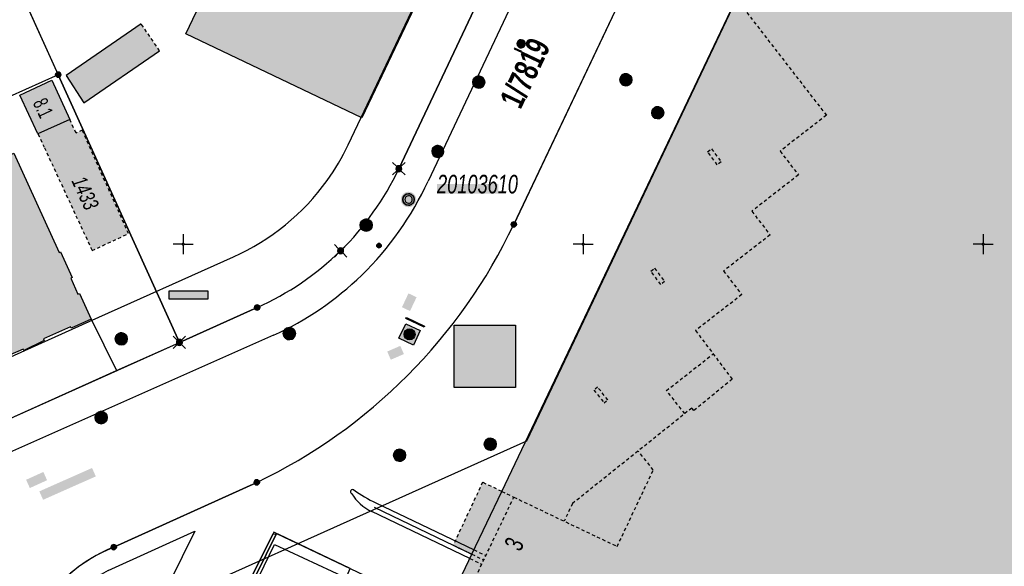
# Model space of a CAD drawing. Header units: metres. Extents: x 2695560 to 2696939, y 1260491 to 1262050.
# Tile 940 of 1005: x 2696541 to 2696602, y 1261730 to 1261764. Entities that reach past the tile are written whole.
import ezdxf

# ---------------------------------------------------------------- set-up
doc = ezdxf.new("R2010")
doc.units = ezdxf.units.M
doc.linetypes.add('AUSGEZOGEN', pattern=[0])
doc.linetypes.add('VERDECKT2_S2', pattern=[0.36, 0.2, -0.16])
for name, color, linetype in [('XR$1$AV_Flächen (EO)', 7, 'AUSGEZOGEN'), ('XR$1$AV_Gebäudeflächen (BB)', 7, 'AUSGEZOGEN'), ('XR$1$AV_Gebäudeflächen (EO)', 7, 'AUSGEZOGEN'), ('XR$1$AV_Grenzpunkte', 7, 'AUSGEZOGEN'), ('XR$1$AV_Grundstück-Nr.', 7, 'AUSGEZOGEN'), ('XR$1$AV_Haus-Nr.', 7, 'AUSGEZOGEN'), ('XR$1$AV_Koordinatennetzpunkte', 7, 'AUSGEZOGEN'), ('XR$1$AV_Lagefixpunkt-Nr.', 7, 'AUSGEZOGEN'), ('XR$1$AV_Lagefixpunkte', 7, 'AUSGEZOGEN'), ('XR$1$AV_Linien (BB)', 7, 'AUSGEZOGEN'), ('XR$1$AV_Linien (EO)', 7, 'AUSGEZOGEN'), ('XR$1$AV_Versicherung-Nr.', 7, 'AUSGEZOGEN'), ('XR$1$AW_LK_Schachtdeckel', 24, 'AUSGEZOGEN'), ('XR$1$AW_LK_Zwischenpunkt', 24, 'AUSGEZOGEN'), ('XR$1$EW_LK_Knoten', 1, 'AUSGEZOGEN'), ('XR$1$GA_LK_Rohrleitungsteil', 32, 'AUSGEZOGEN'), ('XR$1$GA_LK_Siphon', 32, 'AUSGEZOGEN'), ('XR$1$Liegenschaftsgrenzen', 7, 'AUSGEZOGEN'), ('XR$1$PFAV', 255, 'AUSGEZOGEN'), ('XR$1$PFAW', 255, 'AUSGEZOGEN'), ('XR$1$PFEW', 255, 'AUSGEZOGEN'), ('XR$1$PFGA', 255, 'AUSGEZOGEN'), ('XR$1$RAEW', 8, 'AUSGEZOGEN'), ('XR$1$RP_Abstandslinie', 7, 'AUSGEZOGEN'), ('XR$1$WA_LK_Hydrant', 171, 'AUSGEZOGEN')]:
    doc.layers.add(name, color=color, linetype=linetype)
doc.styles.add('ARIAL', font='arial.ttf')

# ---------------------------------------------------------------- blocks, each defined once
blk = doc.blocks.new('COMPLEXOBJECT_18')
at = {"layer": 'XR$1$AV_Linien (BB)', "color": 7, "linetype": 'AUSGEZOGEN', "transparency": 33554687}
blk.add_line((6534.42, 11736.98), (6545.832, 11742.098), dxfattribs=at)
blk.add_arc((6532.979, 11740.169), 3.5, 209.21551, 294.32032, dxfattribs=at)
blk = doc.blocks.new('COMPLEXOBJECT_395')
at = {"layer": 'XR$1$AV_Linien (BB)', "color": 7, "linetype": 'AUSGEZOGEN', "transparency": 33554687}
for p, q in [((6563.48, 11754.71), (6570.256, 11769.002)), ((6549.76, 11743.86), (6554.62, 11746.04))]:
    blk.add_line(p, q, dxfattribs=at)
for centre, radius, start, end in [((6547.206, 11762.401), 18, 314.57927, 334.70539), ((6547.296, 11762.459), 17.978, 294.04119, 314.24598)]:
    blk.add_arc(centre, radius, start, end, dxfattribs=at)
blk = doc.blocks.new('COMPLEXOBJECT_413')
at = {"layer": 'XR$1$AV_Linien (BB)', "color": 7, "linetype": 'AUSGEZOGEN', "transparency": 33554687}
blk.add_lwpolyline([(6545.316, 11729.617), (6550.733, 11732.08), (6548.362, 11727.273), (6548.424, 11727.096), (6547.911, 11726.904), (6546.265, 11723.465), (6547.195, 11723.047), (6548.648, 11722.393), (6550.453, 11721.581), (6555.605, 11731.894), (6555.834, 11731.904), (6555.842, 11731.921), (6560.444, 11729.751), (6566.293, 11726.949)], dxfattribs=at)
for centre, radius, start, end in [((6550.536, 11720.335), 10.65, 119.35344, 126.61234), ((6550.514, 11720.364), 10.613, 126.61195, 135.49089)]:
    blk.add_arc(centre, radius, start, end, dxfattribs=at)
blk = doc.blocks.new('COMPLEXOBJECT_419')
at = {"layer": 'XR$1$AV_Linien (BB)', "color": 7, "linetype": 'AUSGEZOGEN', "transparency": 33554687}
blk.add_line((6555.65, 11744.308), (6534.93, 11735.131), dxfattribs=at)
blk.add_lwpolyline([(6590.651, 11807.459), (6584.424, 11794.284), (6570.903, 11765.762), (6565.305, 11753.927)], dxfattribs=at)
for centre, radius, start, end in [((6585.386, 11810.074), 5.83, 10.05125, 18.38221), ((6585.172, 11810.023), 6.049, 334.92487, 10.1732), ((6547.623, 11762.024), 19.448, 314.10467, 335.39653), ((6547.617, 11762.024), 19.452, 294.39245, 314.11801), ((6532.629, 11740.433), 5.78, 261.74528, 293.46318)]:
    blk.add_arc(centre, radius, start, end, dxfattribs=at)
blk = doc.blocks.new('COMPLEXOBJECT_425')
at = {"layer": 'XR$1$AV_Linien (BB)', "color": 7, "linetype": 'AUSGEZOGEN', "transparency": 33554687}
for p, q in [((6580.703, 11772.389), (6570.665, 11751.225)), ((6554.603, 11735.12), (6545.661, 11731.076))]:
    blk.add_line(p, q, dxfattribs=at)
for centre, radius, start, end in [((6539.945, 11765.801), 34.002, 295.53613, 334.61706), ((6549.411, 11721.823), 9.984, 112.05938, 134.40917)]:
    blk.add_arc(centre, radius, start, end, dxfattribs=at)
blk = doc.blocks.new('COMPLEXOBJECT_1033')
at = {"layer": 'XR$1$AV_Linien (EO)', "color": 7, "linetype": 'AUSGEZOGEN', "transparency": 33554687}
for p, q in [((6567.924, 11730.36), (6561.789, 11733.293)), ((6562.048, 11733.835), (6568.183, 11730.902))]:
    blk.add_line(p, q, dxfattribs=at)
for centre, radius, start, end in [((6560.594, 11734.537), 0.132, 145.12463, 233.59575), ((6560.592, 11734.535), 0.132, 55.12463, 143.59575), ((6566.154, 11742.431), 9.526, 234.83592, 244.46552), ((6563.1, 11736.041), 3.044, 211.91884, 244.49083)]:
    blk.add_arc(centre, radius, start, end, dxfattribs=at)
blk = doc.blocks.new('COMPLEXOBJECT_1222')
at = {"layer": 'XR$1$Liegenschaftsgrenzen', "color": 7, "linetype": 'AUSGEZOGEN', "transparency": 33554687}
for p, q in [((6570.665, 11751.225), (6595.929, 11804.491)), ((6545.661, 11731.076), (6554.603, 11735.12))]:
    blk.add_line(p, q, dxfattribs=at)
for centre, radius, start, end in [((6539.945, 11765.801), 34.002, 295.53613, 334.61706), ((6549.419, 11721.808), 10.001, 112.07331, 203.34166)]:
    blk.add_arc(centre, radius, start, end, dxfattribs=at)
blk = doc.blocks.new('COMPLEXOBJECT_1234')
at = {"layer": 'XR$1$Liegenschaftsgrenzen', "color": 7, "linetype": 'AUSGEZOGEN', "transparency": 33554687}
blk.add_line((6534.42, 11736.98), (6549.76, 11743.86), dxfattribs=at)
blk.add_arc((6532.979, 11740.169), 3.5, 209.21551, 294.32032, dxfattribs=at)
blk = doc.blocks.new('COMPLEXOBJECT_1250')
at = {"layer": 'XR$1$Liegenschaftsgrenzen', "color": 7, "linetype": 'AUSGEZOGEN', "transparency": 33554687}
for p, q in [((6572.82, 11774.41), (6563.48, 11754.71)), ((6554.62, 11746.04), (6549.76, 11743.86))]:
    blk.add_line(p, q, dxfattribs=at)
for centre, radius, start, end in [((6547.206, 11762.401), 18, 314.57927, 334.70539), ((6547.296, 11762.459), 17.978, 294.04119, 314.24598)]:
    blk.add_arc(centre, radius, start, end, dxfattribs=at)
blk = doc.blocks.new('BWAV1')
at = {"layer": 'XR$1$PFAV', "transparency": 33554687}
blk.add_hatch(color=7, dxfattribs=at).paths.add_polyline_path([(0.67, 0), (0.656, 0.135), (0.616, 0.264), (0.55, 0.383), (0.462, 0.486), (0.354, 0.569), (0.233, 0.628), (0.101, 0.662), (-0.034, 0.669), (-0.168, 0.649), (-0.295, 0.602), (-0.41, 0.53), (-0.508, 0.436), (-0.586, 0.325), (-0.639, 0.201), (-0.667, 0.068), (-0.667, -0.068), (-0.639, -0.201), (-0.586, -0.325), (-0.508, -0.436), (-0.41, -0.53), (-0.295, -0.602), (-0.168, -0.649), (-0.034, -0.669), (0.101, -0.662), (0.233, -0.628), (0.354, -0.569), (0.462, -0.486), (0.55, -0.383), (0.616, -0.264), (0.656, -0.135)])
at = {"color": 7, "transparency": 33554687}
for radius, start, end in [(0.5, 91.19481, 268.80519), (0.326, 91.19481, 268.80519), (0.5, 268.80519, 91.19481), (0.326, 268.80519, 91.19481)]:
    blk.add_arc((0, 0), radius, start, end, dxfattribs=at)
at = {"layer": 'XR$1$PFAV', "transparency": 33554687}
blk.add_circle((0, 0), 0.5, dxfattribs=at)
blk = doc.blocks.new('BAV15')
at = {"layer": 'XR$1$PFAV', "transparency": 33554687}
blk.add_hatch(color=7, dxfattribs=at).paths.add_polyline_path([(0.5, 0), (0.49, 0.1), (0.46, 0.2), (0.41, 0.29), (0.34, 0.36), (0.26, 0.42), (0.17, 0.47), (0.08, 0.49), (-0.03, 0.5), (-0.13, 0.48), (-0.22, 0.45), (-0.31, 0.4), (-0.38, 0.33), (-0.44, 0.24), (-0.48, 0.15), (-0.5, 0.05), (-0.5, -0.05), (-0.48, -0.15), (-0.44, -0.24), (-0.38, -0.33), (-0.31, -0.4), (-0.22, -0.45), (-0.13, -0.48), (-0.03, -0.5), (0.08, -0.49), (0.17, -0.47), (0.26, -0.42), (0.34, -0.36), (0.41, -0.29), (0.46, -0.2), (0.49, -0.1)])
at = {"color": 7, "transparency": 33554687}
for start, end in [(90, 270), (270, 90)]:
    blk.add_arc((0, 0), 0.5, start, end, dxfattribs=at)
at = {"layer": 'XR$1$PFAV', "transparency": 33554687}
blk.add_circle((0, 0), 0.5, dxfattribs=at)
blk = doc.blocks.new('BWAV19')
at = {"layer": 'XR$1$PFAV', "transparency": 33554687}
blk.add_hatch(color=7, dxfattribs=at).paths.add_polyline_path([(0, 0.24), (-0.024, 0.239), (-0.048, 0.235), (-0.072, 0.229), (-0.095, 0.221), (-0.116, 0.21), (-0.137, 0.197), (-0.156, 0.182), (-0.174, 0.165), (-0.19, 0.147), (-0.204, 0.127), (-0.215, 0.106), (-0.225, 0.083), (-0.232, 0.06), (-0.237, 0.036), (-0.24, 0.012), (-0.24, -0.012), (-0.237, -0.036), (-0.232, -0.06), (-0.225, -0.083), (-0.215, -0.106), (-0.204, -0.127), (-0.19, -0.147), (-0.174, -0.165), (-0.156, -0.182), (-0.137, -0.197), (-0.116, -0.21), (-0.095, -0.221), (-0.072, -0.229), (-0.048, -0.235), (-0.024, -0.239), (0, -0.24), (0.024, -0.239), (0.048, -0.235), (0.072, -0.229), (0.095, -0.221), (0.116, -0.21), (0.137, -0.197), (0.156, -0.182), (0.174, -0.165), (0.19, -0.147), (0.204, -0.127), (0.215, -0.106), (0.225, -0.083), (0.232, -0.06), (0.237, -0.036), (0.24, -0.012), (0.24, 0.012), (0.237, 0.036), (0.232, 0.06), (0.225, 0.083), (0.215, 0.106), (0.204, 0.127), (0.19, 0.147), (0.174, 0.165), (0.156, 0.182), (0.137, 0.197), (0.116, 0.21), (0.095, 0.221), (0.072, 0.229), (0.048, 0.235), (0.024, 0.239)])
at = {"color": 7, "transparency": 33554687}
for p, q in [((-0.5, 0.5), (-0.17, 0.17)), ((0.17, 0.17), (0.5, 0.5)), ((-0.5, -0.5), (-0.17, -0.17)), ((0.17, -0.17), (0.5, -0.5))]:
    blk.add_line(p, q, dxfattribs=at)
for start, end in [(90, 270), (270, 90)]:
    blk.add_arc((0, 0), 0.24, start, end, dxfattribs=at)
blk = doc.blocks.new('BAV2041')
at = {"color": 7, "transparency": 33554687}
for p, q in [((0, 0.5), (0, 0.05)), ((-0.05, 0), (-0.5, 0)), ((0.05, 0), (0.5, 0)), ((0, -0.05), (0, -0.5))]:
    blk.add_line(p, q, dxfattribs=at)
blk.add_circle((0, 0), 0.05, dxfattribs=at)
for start, end in [(90, 270), (270, 90)]:
    blk.add_arc((0, 0), 0.05, start, end, dxfattribs=at)
blk = doc.blocks.new('COMPLEXOBJECT_1449')
at = {"layer": 'XR$1$RP_Abstandslinie', "color": 7, "linetype": 'AUSGEZOGEN', "transparency": 33554687}
blk.add_line((6544.119, 11745.16), (6553.14, 11749.21), dxfattribs=at)
blk.add_arc((6547.237, 11762.456), 14.502, 294.01921, 324.23322, dxfattribs=at)
blk = doc.blocks.new('COMPLEXOBJECT_1453')
at = {"layer": 'XR$1$RP_Abstandslinie', "color": 7, "linetype": 'AUSGEZOGEN', "transparency": 33554687}
blk.add_lwpolyline([(6560.32, 11756.2), (6573.2, 11783.3), (6585.11, 11808.347)], dxfattribs=at)
blk.add_arc((6547.109, 11762.531), 14.65, 324.2877, 334.39399, dxfattribs=at)
blk = doc.blocks.new('BAW2092')
at = {"true_color": 0x000000, "transparency": 33554687}
blk.add_hatch(color=18, dxfattribs=at).paths.add_polyline_path([(-0.03, 0.5), (-0.03, -0.5), (0.03, -0.5), (0.03, 0.5)])
at = {"transparency": 33554687}
blk.add_lwpolyline([(-0.03, 0.5), (0.03, 0.5), (0.03, -0.5), (-0.03, -0.5), (-0.03, 0.5)], close=True, dxfattribs=at)
blk = doc.blocks.new('BAW2087')
at = {"lineweight": 25, "true_color": 0x000000, "transparency": 33554687}
h = blk.add_hatch(color=18, dxfattribs=at)
h.paths.add_polyline_path([(-0.5, 0.5), (-0.5, -0.5), (0.5, -0.5), (0.5, 0.5)])
h.paths.add_polyline_path([(0.337, -0.069), (0.316, -0.136), (0.282, -0.196), (0.237, -0.249), (0.182, -0.292), (0.119, -0.322), (0.052, -0.34), (-0.017, -0.343), (-0.086, -0.333), (-0.151, -0.309), (-0.21, -0.272), (-0.261, -0.224), (-0.301, -0.167), (-0.328, -0.103), (-0.342, -0.035), (-0.342, 0.035), (-0.328, 0.103), (-0.301, 0.167), (-0.261, 0.224), (-0.21, 0.272), (-0.151, 0.309), (-0.086, 0.333), (-0.017, 0.343), (0.052, 0.34), (0.119, 0.322), (0.182, 0.292), (0.237, 0.249), (0.282, 0.196), (0.316, 0.136), (0.337, 0.069), (0.344, 0)], flags=16)
at = {"layer": 'XR$1$PFAW', "lineweight": 25, "transparency": 33554687}
blk.add_hatch(color=7, dxfattribs=at).paths.add_polyline_path([(0.344, 0), (0.337, 0.069), (0.316, 0.136), (0.282, 0.196), (0.237, 0.249), (0.182, 0.292), (0.119, 0.322), (0.052, 0.34), (-0.017, 0.343), (-0.086, 0.333), (-0.151, 0.309), (-0.21, 0.272), (-0.261, 0.224), (-0.301, 0.167), (-0.328, 0.103), (-0.342, 0.035), (-0.342, -0.035), (-0.328, -0.103), (-0.301, -0.167), (-0.261, -0.224), (-0.21, -0.272), (-0.151, -0.309), (-0.086, -0.333), (-0.017, -0.343), (0.052, -0.34), (0.119, -0.322), (0.182, -0.292), (0.237, -0.249), (0.282, -0.196), (0.316, -0.136), (0.337, -0.069)])
at = {"lineweight": 25, "transparency": 33554687}
for p, q in [((-0.5, 0.5, 0.993), (0.5, 0.5, 0.993)), ((-0.5, -0.5, 0.993), (-0.5, 0.5, 0.993)), ((0.5, 0.5, 0.993), (0.5, -0.5, 0.993)), ((0.5, -0.5, 0.993), (-0.5, -0.5, 0.993))]:
    blk.add_line(p, q, dxfattribs=at)
blk.add_circle((0, 0), 0.344, dxfattribs=at)
at = {"layer": 'XR$1$PFAW', "lineweight": 25, "transparency": 33554687}
blk.add_line((-0.5, 0.5), (0.5, 0.5), dxfattribs=at)
at = {"layer": 'XR$1$PFAW', "color": 31, "lineweight": 25, "transparency": 33554687}
for p, q in [((-0.5, -0.5), (-0.5, 0.5)), ((0.5, 0.5), (0.5, -0.5)), ((0.5, -0.5), (-0.5, -0.5))]:
    blk.add_line(p, q, dxfattribs=at)
at = {"layer": 'XR$1$PFAW', "lineweight": 25, "transparency": 33554687}
blk.add_circle((0, 0), 0.344, dxfattribs=at)
blk = doc.blocks.new('BAW2082')
at = {"layer": 'XR$1$PFAW', "transparency": 33554687}
blk.add_hatch(color=7, dxfattribs=at).paths.add_polyline_path([(0.509, -0.003), (0.499, 0.098), (0.469, 0.194), (0.42, 0.283), (0.354, 0.359), (0.274, 0.421), (0.183, 0.466), (0.085, 0.491), (-0.016, 0.496), (-0.116, 0.481), (-0.211, 0.446), (-0.297, 0.392), (-0.37, 0.323), (-0.428, 0.24), (-0.468, 0.147), (-0.488, 0.047), (-0.488, -0.054), (-0.468, -0.153), (-0.428, -0.246), (-0.37, -0.329), (-0.297, -0.398), (-0.211, -0.452), (-0.116, -0.487), (-0.016, -0.502), (0.085, -0.497), (0.183, -0.472), (0.274, -0.427), (0.354, -0.366), (0.42, -0.289), (0.469, -0.2), (0.499, -0.104)])
at = {"transparency": 33554687}
for start, end in [(91.19481, 268.80519), (268.80519, 91.19481)]:
    blk.add_arc((0.01, 0), 0.5, start, end, dxfattribs=at)
at = {"layer": 'XR$1$PFAW', "transparency": 33554687}
blk.add_circle((0.009, -0.003), 0.5, dxfattribs=at)
blk = doc.blocks.new('BAW2088')
at = {"layer": 'XR$1$PFAW', "transparency": 33554687}
blk.add_hatch(color=253, dxfattribs=at).paths.add_polyline_path([(0.51, 0), (0.5, 0.101), (0.47, 0.197), (0.421, 0.286), (0.355, 0.362), (0.275, 0.424), (0.184, 0.469), (0.086, 0.494), (-0.015, 0.499), (-0.115, 0.484), (-0.21, 0.449), (-0.296, 0.395), (-0.369, 0.326), (-0.427, 0.243), (-0.467, 0.15), (-0.487, 0.051), (-0.487, -0.051), (-0.467, -0.15), (-0.427, -0.243), (-0.369, -0.326), (-0.296, -0.395), (-0.21, -0.449), (-0.115, -0.484), (-0.015, -0.499), (0.086, -0.494), (0.184, -0.469), (0.275, -0.424), (0.355, -0.362), (0.421, -0.286), (0.47, -0.197), (0.5, -0.101)])
at = {"transparency": 33554687}
for start, end in [(91.19481, 268.80519), (268.80519, 91.19481)]:
    blk.add_arc((0.01, 0), 0.5, start, end, dxfattribs=at)
at = {"layer": 'XR$1$PFAW', "transparency": 33554687}
blk.add_circle((0.01, 0), 0.5, dxfattribs=at)
blk = doc.blocks.new('BWA957')
at = {"true_color": 0x000000, "transparency": 33554687}
blk.add_hatch(color=18, dxfattribs=at).paths.add_polyline_path([(0.5, 0), (0.49, 0.101), (0.459, 0.197), (0.41, 0.286), (0.344, 0.362), (0.264, 0.424), (0.174, 0.469), (0.076, 0.494), (-0.025, 0.499), (-0.125, 0.484), (-0.22, 0.449), (-0.306, 0.395), (-0.379, 0.326), (-0.437, 0.243), (-0.477, 0.15), (-0.497, 0.051), (-0.497, -0.051), (-0.477, -0.15), (-0.437, -0.243), (-0.379, -0.326), (-0.306, -0.395), (-0.22, -0.449), (-0.125, -0.484), (-0.025, -0.499), (0.076, -0.494), (0.174, -0.469), (0.264, -0.424), (0.344, -0.362), (0.41, -0.286), (0.459, -0.197), (0.49, -0.101)])
at = {"transparency": 33554687}
for start, end in [(90, 180), (180, 270), (0, 90), (270, 0)]:
    blk.add_arc((0, 0), 0.5, start, end, dxfattribs=at)
blk = doc.blocks.new('BGA14')
at = {"transparency": 33554687}
blk.add_hatch(color=36, dxfattribs=at).paths.add_polyline_path([(-0.05, -0.5), (0.05, -0.5), (0.05, 0.5), (-0.05, 0.5)])
at = {"color": 32, "transparency": 33554687}
blk.add_lwpolyline([(-0.05, -0.5), (0.05, -0.5), (0.05, 0.5), (-0.05, 0.5), (-0.05, -0.5)], close=True, dxfattribs=at)
blk = doc.blocks.new('BGA15')
at = {"layer": 'XR$1$PFGA', "transparency": 33554687}
blk.add_hatch(color=7, dxfattribs=at).paths.add_polyline_path([(0.5, 0), (0.49, 0.1), (0.46, 0.2), (0.41, 0.29), (0.34, 0.36), (0.26, 0.42), (0.17, 0.47), (0.08, 0.49), (-0.03, 0.5), (-0.13, 0.48), (-0.22, 0.45), (-0.31, 0.4), (-0.38, 0.33), (-0.44, 0.24), (-0.48, 0.15), (-0.5, 0.05), (-0.5, -0.05), (-0.48, -0.15), (-0.44, -0.24), (-0.38, -0.33), (-0.31, -0.4), (-0.22, -0.45), (-0.13, -0.48), (-0.03, -0.5), (0.08, -0.49), (0.17, -0.47), (0.26, -0.42), (0.34, -0.36), (0.41, -0.29), (0.46, -0.2), (0.49, -0.1)])
at = {"color": 32, "transparency": 33554687}
for start, end in [(91.1948, 268.8052), (268.8052, 91.1948)]:
    blk.add_arc((0, 0), 0.5, start, end, dxfattribs=at)
at = {"layer": 'XR$1$PFGA', "transparency": 33554687}
blk.add_circle((0, 0), 0.5, dxfattribs=at)
blk = doc.blocks.new('BEWLP2549_S')
at = {"layer": 'XR$1$PFEW', "transparency": 33554687}
blk.add_hatch(color=7, dxfattribs=at).paths.add_polyline_path([(0.5, 0), (0.49, 0.101), (0.459, 0.197), (0.41, 0.286), (0.344, 0.362), (0.264, 0.424), (0.174, 0.469), (0.076, 0.494), (-0.025, 0.499), (-0.125, 0.484), (-0.22, 0.449), (-0.306, 0.395), (-0.379, 0.326), (-0.437, 0.243), (-0.477, 0.15), (-0.497, 0.051), (-0.497, -0.051), (-0.477, -0.15), (-0.437, -0.243), (-0.379, -0.326), (-0.306, -0.395), (-0.22, -0.449), (-0.125, -0.484), (-0.025, -0.499), (0.076, -0.494), (0.174, -0.469), (0.264, -0.424), (0.344, -0.362), (0.41, -0.286), (0.459, -0.197), (0.49, -0.101)])
at = {"color": 1, "transparency": 33554687}
for p, q in [((0.354, -0.354), (-0.354, 0.354)), ((-0.354, -0.354), (0.354, 0.354))]:
    blk.add_line(p, q, dxfattribs=at)
for start, end in [(91.38095, 268.61905), (268.61905, 91.38095)]:
    blk.add_arc((0, 0), 0.5, start, end, dxfattribs=at)
at = {"layer": 'XR$1$PFEW', "transparency": 33554687}
blk.add_circle((0, 0), 0.5, dxfattribs=at)
blk = doc.blocks.new('BEW957')
at = {"layer": 'XR$1$RAEW', "transparency": 33554687}
blk.add_hatch(color=1, dxfattribs=at).paths.add_polyline_path([(-0.5, 0), (-0.5, -0.05), (-0.49, -0.1), (-0.48, -0.15), (-0.46, -0.2), (-0.44, -0.24), (-0.41, -0.29), (-0.38, -0.33), (-0.34, -0.36), (-0.31, -0.4), (-0.26, -0.42), (-0.22, -0.45), (-0.17, -0.47), (-0.13, -0.48), (-0.08, -0.49), (-0.03, -0.5), (0.03, -0.5), (0.08, -0.49), (0.13, -0.48), (0.17, -0.47), (0.22, -0.45), (0.26, -0.42), (0.31, -0.4), (0.34, -0.36), (0.38, -0.33), (0.41, -0.29), (0.44, -0.24), (0.46, -0.2), (0.48, -0.15), (0.49, -0.1), (0.5, -0.05), (0.5, 0), (0.5, 0.05), (0.49, 0.1), (0.48, 0.15), (0.46, 0.2), (0.44, 0.24), (0.41, 0.29), (0.38, 0.33), (0.34, 0.36), (0.31, 0.4), (0.26, 0.42), (0.22, 0.45), (0.17, 0.47), (0.13, 0.48), (0.08, 0.49), (0.03, 0.5), (-0.03, 0.5), (-0.08, 0.49), (-0.13, 0.48), (-0.17, 0.47), (-0.22, 0.45), (-0.26, 0.42), (-0.31, 0.4), (-0.34, 0.36), (-0.38, 0.33), (-0.41, 0.29), (-0.44, 0.24), (-0.46, 0.2), (-0.48, 0.15), (-0.49, 0.1), (-0.5, 0.05)])
at = {"color": 1, "transparency": 33554687}
for start, end in [(90, 180), (180, 270), (0, 90), (270, 0)]:
    blk.add_arc((0, 0), 0.5, start, end, dxfattribs=at)
at = {"layer": 'XR$1$RAEW', "color": 1, "transparency": 33554687}
blk.add_circle((0, 0), 0.5, dxfattribs=at)

msp = doc.modelspace()

# ---------------------------------------------------------------- hatches: boundary and pattern name
at = {"transparency": 33554687}
for points in [[(2696566.84, 1261753.56), (2696566.84, 1261752.957), (2696570.68, 1261752.957), (2696570.68, 1261753.56)], [(2696550.096, 1261746.889), (2696550.096, 1261746.372), (2696552.502, 1261746.372), (2696552.502, 1261746.889)], [(2696564.645, 1261745.868), (2696565.151, 1261745.629), (2696565.559, 1261746.494), (2696565.053, 1261746.733)], [(2696567.9, 1261744.751), (2696567.9, 1261740.85), (2696571.751, 1261740.85), (2696571.751, 1261744.751)], [(2696563.725, 1261743.1), (2696563.949, 1261742.587), (2696564.767, 1261742.944), (2696564.543, 1261743.456)], [(2696541.151, 1261735.091), (2696541.385, 1261734.575), (2696542.463, 1261735.065), (2696542.229, 1261735.581)], [(2696541.979, 1261734.368), (2696542.213, 1261733.841), (2696545.509, 1261735.302), (2696545.275, 1261735.829)]]:
    msp.add_hatch(color=7, dxfattribs=at).paths.add_polyline_path(points)
at = {"layer": 'XR$1$AV_Gebäudeflächen (BB)', "true_color": 0xd2d2d2, "transparency": 33554687}
for points in [[(2696663.111, 1261771.407), (2696659.799, 1261772.988), (2696659.817, 1261773.025), (2696658.772, 1261773.524), (2696659.911, 1261775.917), (2696658.574, 1261776.553), (2696657.436, 1261774.16), (2696653.571, 1261775.998), (2696652.548, 1261776.485), (2696649.125, 1261778.113), (2696649.089, 1261778.13), (2696644.312, 1261780.402), (2696640.9, 1261782.025), (2696639.067, 1261782.897), (2696636.865, 1261783.944), (2696635.637, 1261784.528), (2696633.699, 1261785.45), (2696633.603, 1261785.496), (2696630.288, 1261787.072), (2696628.258, 1261788.038), (2696628.157, 1261788.086), (2696624.736, 1261789.719), (2696622.832, 1261790.627), (2696619.394, 1261792.268), (2696617.479, 1261793.182), (2696614.037, 1261794.824), (2696609.43, 1261797.023), (2696606.02, 1261798.65), (2696604.459, 1261799.395), (2696602.645, 1261800.261), (2696602.633, 1261800.267), (2696602.62, 1261800.272), (2696602.608, 1261800.277), (2696602.595, 1261800.281), (2696602.582, 1261800.285), (2696602.569, 1261800.289), (2696602.556, 1261800.292), (2696602.543, 1261800.294), (2696602.529, 1261800.297), (2696602.516, 1261800.298), (2696602.502, 1261800.3), (2696602.489, 1261800.301), (2696602.476, 1261800.301), (2696602.462, 1261800.301), (2696602.449, 1261800.3), (2696602.435, 1261800.299), (2696602.422, 1261800.298), (2696602.408, 1261800.296), (2696602.395, 1261800.294), (2696602.382, 1261800.291), (2696602.369, 1261800.288), (2696602.356, 1261800.284), (2696602.343, 1261800.28), (2696602.33, 1261800.276), (2696602.317, 1261800.271), (2696602.305, 1261800.266), (2696602.293, 1261800.26), (2696602.281, 1261800.254), (2696602.269, 1261800.247), (2696602.257, 1261800.24), (2696602.246, 1261800.233), (2696602.24, 1261800.229), (2696602.235, 1261800.226), (2696602.23, 1261800.222), (2696602.224, 1261800.218), (2696602.219, 1261800.214), (2696602.214, 1261800.21), (2696602.209, 1261800.205), (2696602.204, 1261800.201), (2696602.199, 1261800.197), (2696602.194, 1261800.192), (2696602.189, 1261800.188), (2696602.184, 1261800.183), (2696602.18, 1261800.179), (2696602.175, 1261800.174), (2696602.171, 1261800.169), (2696602.166, 1261800.164), (2696602.162, 1261800.159), (2696602.158, 1261800.154), (2696602.154, 1261800.149), (2696602.15, 1261800.144), (2696602.146, 1261800.138), (2696602.142, 1261800.133), (2696602.138, 1261800.127), (2696602.134, 1261800.122), (2696602.131, 1261800.116), (2696602.127, 1261800.111), (2696602.124, 1261800.105), (2696602.12, 1261800.099), (2696602.117, 1261800.094), (2696602.114, 1261800.088), (2696602.111, 1261800.082), (2696602.06, 1261799.975), (2696600.507, 1261796.686), (2696600.435, 1261796.533), (2696600.35, 1261796.352), (2696596.831, 1261788.898), (2696592.555, 1261779.839), (2696592.456, 1261779.886), (2696588.46, 1261771.502), (2696588.56, 1261771.454), (2696585.542, 1261765.12), (2696585.402, 1261764.828), (2696570.886, 1261734.362), (2696569.018, 1261730.442), (2696567.263, 1261726.759), (2696559.856, 1261726.69), (2696559.846, 1261726.69), (2696559.835, 1261726.689), (2696559.825, 1261726.688), (2696559.815, 1261726.686), (2696559.804, 1261726.685), (2696559.794, 1261726.682), (2696559.784, 1261726.68), (2696559.774, 1261726.677), (2696559.764, 1261726.674), (2696559.755, 1261726.67), (2696559.745, 1261726.666), (2696559.736, 1261726.662), (2696559.726, 1261726.657), (2696559.717, 1261726.652), (2696559.708, 1261726.647), (2696559.7, 1261726.641), (2696559.691, 1261726.635), (2696559.683, 1261726.629), (2696559.675, 1261726.623), (2696559.667, 1261726.616), (2696559.659, 1261726.609), (2696559.652, 1261726.601), (2696559.645, 1261726.594), (2696559.638, 1261726.586), (2696559.632, 1261726.578), (2696559.625, 1261726.57), (2696559.62, 1261726.561), (2696559.614, 1261726.552), (2696559.609, 1261726.543), (2696559.604, 1261726.534), (2696559.599, 1261726.525), (2696553.918, 1261714.551), (2696549.424, 1261705.081), (2696549.42, 1261705.071), (2696549.416, 1261705.062), (2696549.412, 1261705.052), (2696549.409, 1261705.042), (2696549.406, 1261705.032), (2696549.404, 1261705.022), (2696549.402, 1261705.012), (2696549.4, 1261705.002), (2696549.398, 1261704.991), (2696549.397, 1261704.981), (2696549.397, 1261704.971), (2696549.396, 1261704.96), (2696549.396, 1261704.95), (2696549.397, 1261704.939), (2696549.398, 1261704.929), (2696549.399, 1261704.919), (2696549.4, 1261704.908), (2696549.402, 1261704.898), (2696549.404, 1261704.888), (2696549.407, 1261704.878), (2696549.41, 1261704.868), (2696549.413, 1261704.858), (2696549.417, 1261704.848), (2696549.421, 1261704.839), (2696549.425, 1261704.829), (2696549.43, 1261704.82), (2696549.435, 1261704.811), (2696549.44, 1261704.802), (2696549.446, 1261704.793), (2696549.452, 1261704.784), (2696549.458, 1261704.776), (2696556.702, 1261695.507), (2696557.355, 1261694.671), (2696571.116, 1261677.061), (2696571.121, 1261677.052), (2696571.127, 1261677.043), (2696571.132, 1261677.034), (2696571.138, 1261677.026), (2696571.145, 1261677.017), (2696571.151, 1261677.009), (2696571.158, 1261677.001), (2696571.165, 1261676.994), (2696571.173, 1261676.987), (2696571.181, 1261676.98), (2696571.189, 1261676.973), (2696571.197, 1261676.966), (2696571.205, 1261676.96), (2696571.214, 1261676.954), (2696571.223, 1261676.949), (2696571.232, 1261676.943), (2696571.241, 1261676.938), (2696571.25, 1261676.934), (2696571.26, 1261676.93), (2696571.269, 1261676.926), (2696571.279, 1261676.922), (2696571.289, 1261676.919), (2696571.299, 1261676.916), (2696571.309, 1261676.913), (2696571.32, 1261676.911), (2696571.33, 1261676.909), (2696571.34, 1261676.908), (2696571.351, 1261676.907), (2696571.361, 1261676.906), (2696571.372, 1261676.906), (2696571.382, 1261676.906), (2696602.675, 1261677.55), (2696606.68, 1261677.638), (2696609.822, 1261684.319), (2696611.125, 1261684.316), (2696626.457, 1261684.617), (2696628.387, 1261688.686), (2696656.435, 1261689.221), (2696656.603, 1261689.224), (2696659.9, 1261696.192), (2696659.807, 1261696.313), (2696658.555, 1261697.95), (2696665.629, 1261712.848), (2696660.414, 1261719.517), (2696661.018, 1261719.985), (2696661.303, 1261720.991), (2696659.367, 1261723.475), (2696658.313, 1261723.454), (2696657.706, 1261722.979), (2696656.277, 1261724.807), (2696654.905, 1261724.775), (2696654.895, 1261724.858), (2696654.881, 1261724.981), (2696655.019, 1261725.27), (2696661.375, 1261738.563), (2696658.848, 1261745.397), (2696661.04, 1261749.965), (2696660.895, 1261750.345), (2696660.465, 1261750.548), (2696654.501, 1261753.407)], [(2696568.148, 1261770.31), (2696557.164, 1261775.553), (2696551.131, 1261762.951), (2696562.142, 1261757.699)], [(2696541.895, 1261756.689), (2696543.881, 1261757.6), (2696542.764, 1261760.038), (2696540.769, 1261759.11)], [(2696533.24, 1261756.86), (2696524.31, 1261752.84), (2696524.435, 1261752.838), (2696524.829, 1261751.954), (2696524.916, 1261751.993), (2696525.354, 1261751.01), (2696525.259, 1261750.967), (2696526.111, 1261749.055), (2696526.035, 1261749.021), (2696526.367, 1261748.274), (2696526.516, 1261748.34), (2696527.153, 1261746.911), (2696527.058, 1261746.868), (2696528.888, 1261742.761), (2696528.84, 1261742.74), (2696529.738, 1261740.831), (2696529.829, 1261740.872), (2696530.297, 1261739.822), (2696530.206, 1261739.781), (2696530.75, 1261738.56), (2696532.026, 1261739.1), (2696531.985, 1261739.192), (2696533.674, 1261739.958), (2696533.715, 1261739.867), (2696534.962, 1261740.433), (2696534.93, 1261740.525), (2696539.169, 1261742.449), (2696539.13, 1261742.535), (2696540.112, 1261742.981), (2696540.155, 1261742.886), (2696540.974, 1261743.257), (2696541.013, 1261743.171), (2696542.284, 1261743.795), (2696542.243, 1261743.886), (2696543.929, 1261744.651), (2696543.971, 1261744.56), (2696545.215, 1261745.125), (2696544.485, 1261746.734), (2696544.388, 1261746.69), (2696543.938, 1261747.681), (2696544.023, 1261747.72), (2696543.293, 1261749.329), (2696543.208, 1261749.291), (2696540.391, 1261755.498), (2696536.083, 1261753.488), (2696535.723, 1261752.789), (2696535.175, 1261752.544), (2696534.693, 1261753.619)]]:
    msp.add_hatch(color=254, dxfattribs=at).paths.add_polyline_path(points)
at = {"layer": 'XR$1$AV_Gebäudeflächen (EO)', "true_color": 0xebebeb, "transparency": 33554687}
for points in [[(2696544.769, 1261758.632), (2696549.5, 1261761.881), (2696548.35, 1261763.556), (2696543.661, 1261760.336)], [(2696545.281, 1261749.408), (2696547.548, 1261750.462), (2696544.662, 1261756.928), (2696544.272, 1261756.747), (2696543.881, 1261757.6), (2696541.895, 1261756.689), (2696542.296, 1261755.828)], [(2696569.018, 1261730.442), (2696570.886, 1261734.362), (2696569.685, 1261734.934), (2696567.844, 1261731.001)]]:
    msp.add_hatch(color=7, dxfattribs=at).paths.add_polyline_path(points)

# ---------------------------------------------------------------- linework, layer by layer
at = {"color": 24, "lineweight": -3, "transparency": 33554687}
for points in [[(2696550.096, 1261746.889), (2696552.502, 1261746.889), (2696552.502, 1261746.372), (2696550.096, 1261746.372), (2696550.096, 1261746.889)], [(2696567.9, 1261744.751), (2696571.751, 1261744.751), (2696571.751, 1261740.85), (2696567.9, 1261740.85), (2696567.9, 1261744.751)]]:
    msp.add_lwpolyline(points, close=True, dxfattribs=at)
at = {"layer": 'XR$1$AV_Flächen (EO)', "color": 7, "linetype": 'VERDECKT2_S2', "transparency": 33554687}
msp.add_line((2696549.5, 1261761.881), (2696548.35, 1261763.556), dxfattribs=at)
at = {"layer": 'XR$1$AV_Flächen (EO)', "color": 7, "linetype": 'AUSGEZOGEN', "transparency": 33554687}
for p, q in [((2696544.769, 1261758.632), (2696549.5, 1261761.881)), ((2696543.881, 1261757.6), (2696541.895, 1261756.689)), ((2696569.018, 1261730.442), (2696570.886, 1261734.362))]:
    msp.add_line(p, q, dxfattribs=at)
msp.add_lwpolyline([(2696548.35, 1261763.556), (2696543.661, 1261760.336), (2696544.769, 1261758.632)], dxfattribs=at)
at = {"layer": 'XR$1$AV_Flächen (EO)', "color": 7, "linetype": 'VERDECKT2_S2', "transparency": 33554687}
for points in [[(2696545.281, 1261749.408), (2696547.548, 1261750.462), (2696544.662, 1261756.928), (2696544.272, 1261756.747), (2696543.881, 1261757.6)], [(2696541.895, 1261756.689), (2696542.296, 1261755.828), (2696545.281, 1261749.408)], [(2696570.886, 1261734.362), (2696569.685, 1261734.934), (2696567.844, 1261731.001), (2696569.018, 1261730.442)]]:
    msp.add_lwpolyline(points, dxfattribs=at)
at = {"layer": 'XR$1$AV_Flächen (EO)', "color": 7, "linetype": 'AUSGEZOGEN', "transparency": 33554687}
for points in [[(2696549.618, 1261722.203), (2696549.536, 1261722.021), (2696551.516, 1261721.13), (2696555.427, 1261728.937), (2696555.508, 1261729.12), (2696556.812, 1261731.731), (2696556.632, 1261731.818), (2696551.423, 1261721.391), (2696549.618, 1261722.203)], [(2696561.155, 1261728.975), (2696561.414, 1261729.561), (2696556.945, 1261731.668), (2696556.812, 1261731.731), (2696555.508, 1261729.12), (2696555.703, 1261729.034), (2696556.677, 1261731.06), (2696561.155, 1261728.975)]]:
    msp.add_lwpolyline(points, close=True, dxfattribs=at)
at = {"layer": 'XR$1$AV_Linien (BB)', "color": 7, "linetype": 'AUSGEZOGEN', "transparency": 33554687}
for p, q in [((2696545.215, 1261745.125), (2696546.802, 1261741.908)), ((2696546.802, 1261741.908), (2696550.73, 1261743.67))]:
    msp.add_line(p, q, dxfattribs=at)
for points in [[(2696536.32, 1261775.52), (2696538.35, 1261770.96), (2696543.16, 1261760.39), (2696550.73, 1261743.67)], [(2696568.148, 1261770.31), (2696562.142, 1261757.699), (2696551.131, 1261762.951), (2696557.164, 1261775.553)], [(2696567.263, 1261726.759), (2696569.018, 1261730.442), (2696570.886, 1261734.362), (2696585.402, 1261764.828), (2696585.542, 1261765.12)], [(2696533.24, 1261756.86), (2696534.693, 1261753.619), (2696535.175, 1261752.544), (2696535.723, 1261752.789), (2696536.083, 1261753.488), (2696540.391, 1261755.498), (2696543.208, 1261749.291), (2696543.293, 1261749.329), (2696544.023, 1261747.72), (2696543.938, 1261747.681), (2696544.388, 1261746.69), (2696544.485, 1261746.734), (2696545.215, 1261745.125)], [(2696545.215, 1261745.125), (2696543.971, 1261744.56), (2696543.929, 1261744.651), (2696542.243, 1261743.886), (2696542.284, 1261743.795), (2696541.013, 1261743.171), (2696540.974, 1261743.257), (2696540.155, 1261742.886), (2696540.112, 1261742.981), (2696539.13, 1261742.535), (2696539.169, 1261742.449), (2696534.93, 1261740.525), (2696534.962, 1261740.433), (2696533.715, 1261739.867), (2696533.674, 1261739.958), (2696531.985, 1261739.192), (2696532.026, 1261739.1), (2696530.75, 1261738.56)]]:
    msp.add_lwpolyline(points, dxfattribs=at)
msp.add_lwpolyline([(2696541.895, 1261756.689), (2696540.769, 1261759.11), (2696542.764, 1261760.038), (2696543.881, 1261757.6), (2696541.895, 1261756.689)], close=True, dxfattribs=at)
at = {"layer": 'XR$1$AV_Linien (EO)', "color": 7, "linetype": 'VERDECKT2_S2', "transparency": 33554687}
for p, q in [((2696570.886, 1261734.362), (2696571.635, 1261734.004)), ((2696569.153, 1261730.712), (2696569.892, 1261730.358)), ((2696568.894, 1261730.17), (2696569.634, 1261729.817)), ((2696569.018, 1261730.442), (2696569.763, 1261730.086))]:
    msp.add_line(p, q, dxfattribs=at)
at = {"layer": 'XR$1$AV_Linien (EO)', "color": 7, "linetype": 'AUSGEZOGEN', "transparency": 33554687}
msp.add_line((2696562.907, 1261733.385), (2696569.018, 1261730.442), dxfattribs=at)
at = {"layer": 'XR$1$AV_Linien (EO)', "color": 7, "linetype": 'VERDECKT2_S2', "transparency": 33554687}
for points in [[(2696588.56, 1261771.454), (2696589.138, 1261771.179), (2696589, 1261770.89), (2696589.235, 1261770.778), (2696588.198, 1261768.603), (2696587.963, 1261768.714), (2696585.981, 1261764.553), (2696591.173, 1261757.855), (2696588.28, 1261755.612), (2696589.429, 1261754.13), (2696586.514, 1261751.861), (2696587.658, 1261750.385), (2696584.746, 1261748.127), (2696585.89, 1261746.652), (2696582.998, 1261744.41), (2696585.29, 1261741.366), (2696582.89, 1261739.417), (2696582.765, 1261739.573), (2696575.302, 1261733.602), (2696574.781, 1261732.507)], [(2696582.327, 1261739.223), (2696581.177, 1261740.661), (2696584.099, 1261742.948)], [(2696567.263, 1261726.759), (2696568.003, 1261726.406), (2696571.636, 1261734.005), (2696578.099, 1261730.927), (2696580.356, 1261735.703), (2696579.408, 1261736.887)]]:
    msp.add_lwpolyline(points, dxfattribs=at)
for points in [[(2696584.599, 1261754.948), (2696584.359, 1261754.767), (2696583.751, 1261755.575), (2696583.991, 1261755.756), (2696584.599, 1261754.948)], [(2696580.438, 1261748.299), (2696581.062, 1261747.471), (2696580.823, 1261747.291), (2696580.199, 1261748.119), (2696580.438, 1261748.299)], [(2696577.518, 1261740.075), (2696576.873, 1261740.877), (2696576.639, 1261740.689), (2696577.285, 1261739.887), (2696577.518, 1261740.075)]]:
    msp.add_lwpolyline(points, close=True, dxfattribs=at)
at = {"layer": 'XR$1$Liegenschaftsgrenzen', "color": 7, "linetype": 'AUSGEZOGEN', "transparency": 33554687}
for p in [(2696538.35, 1261770.96), (2696550.73, 1261743.67)]:
    msp.add_line(p, (2696543.16, 1261760.39), dxfattribs=at)
msp.add_lwpolyline([(2696543.16, 1261760.39), (2696534.97, 1261756.71), (2696533.24, 1261756.86), (2696524.31, 1261752.84)], dxfattribs=at)
at = {"layer": 'XR$1$RP_Abstandslinie', "color": 7, "linetype": 'AUSGEZOGEN', "transparency": 33554687}
msp.add_line((2696530.72, 1261738.52), (2696545.089, 1261744.97), dxfattribs=at)
msp.add_lwpolyline([(2696696.175, 1261755.681), (2696602.329, 1261800.412), (2696572.427, 1261737.512), (2696541.165, 1261723.479), (2696553.937, 1261695.569), (2696576.16, 1261670.558)], dxfattribs=at)

# ---------------------------------------------------------------- block references
at = {"layer": 'XR$1$AV_Grenzpunkte', "color": 7, "linetype": 'AUSGEZOGEN', "lineweight": -3, "transparency": 33554687}
for name, p, xscale, yscale in [('BAV15', (2696543.16, 1261760.39), 0.3249999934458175, 0.3249999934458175), ('BWAV19', (2696564.45, 1261754.52), 0.7800000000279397, 0.7800000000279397), ('BAV15', (2696571.635, 1261751.035), 0.3249999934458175, 0.3249999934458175), ('BWAV19', (2696560.81, 1261749.39), 0.7800000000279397, 0.7800000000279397), ('BAV15', (2696555.59, 1261745.85), 0.3249999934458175, 0.3249999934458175), ('BWAV19', (2696550.73, 1261743.67), 0.7800000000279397, 0.7800000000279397), ('BAV15', (2696555.573, 1261734.93), 0.3249999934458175, 0.3249999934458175), ('BAV15', (2696546.631, 1261730.886), 0.3249999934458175, 0.3249999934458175)]:
    msp.add_blockref(name, p, dxfattribs=dict(at, xscale=xscale, yscale=yscale))
at = {"layer": 'XR$1$AV_Koordinatennetzpunkte', "color": 7, "linetype": 'AUSGEZOGEN', "lineweight": -3, "transparency": 33554687, "xscale": 1.25, "yscale": 1.25}
for p in [(2696550.97, 1261749.81), (2696575.97, 1261749.81), (2696600.97, 1261749.81)]:
    msp.add_blockref('BAV2041', p, dxfattribs=at)
at = {"layer": 'XR$1$AV_Lagefixpunkte', "color": 7, "linetype": 'AUSGEZOGEN', "lineweight": -3, "transparency": 33554687, "xscale": 0.7199999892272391, "yscale": 0.7199999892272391}
msp.add_blockref('BWAV1', (2696565.057, 1261752.595, 437.053), dxfattribs=at)
at = {"layer": 'XR$1$AV_Linien (BB)', "color": 7, "linetype": 'AUSGEZOGEN', "lineweight": -3, "transparency": 33554687}
for name in ['COMPLEXOBJECT_419', 'COMPLEXOBJECT_425', 'COMPLEXOBJECT_395', 'COMPLEXOBJECT_18', 'COMPLEXOBJECT_413']:
    msp.add_blockref(name, (2690000.97, 1249999.81), dxfattribs=at)
at = {"layer": 'XR$1$AV_Linien (EO)', "color": 7, "linetype": 'AUSGEZOGEN', "lineweight": -3, "transparency": 33554687}
msp.add_blockref('COMPLEXOBJECT_1033', (2690000.97, 1249999.81), dxfattribs=at)
at = {"layer": 'XR$1$AW_LK_Schachtdeckel', "color": 24, "linetype": 'AUSGEZOGEN', "lineweight": -3, "transparency": 33554687}
for name, p, xscale, yscale, rotation in [('BAW2088', (2696569.442, 1261759.916), 0.7578193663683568, 0.7578193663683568, 64.656983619), ('BAW2082', (2696578.65, 1261760.07), 0.7499999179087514, 0.7499999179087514, 152.027145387), ('BAW2082', (2696580.63, 1261758.01), 0.7499999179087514, 0.7499999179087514, 108.133697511), ('BAW2088', (2696557.6, 1261744.217), 0.757819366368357, 0.7578193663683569, 27.115305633), ('BAW2082', (2696547.096, 1261743.889), 0.7499999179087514, 0.7499999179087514, 24.623341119), ('BAW2088', (2696545.836, 1261738.971), 0.7578193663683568, 0.7578193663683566, 23.587265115), ('BAW2082', (2696570.17, 1261737.32), 0.7499999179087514, 0.7499999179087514, 222.845581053), ('BAW2082', (2696564.5, 1261736.62), 0.7499999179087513, 0.7499999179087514, 149.292724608)]:
    msp.add_blockref(name, p, dxfattribs=dict(at, xscale=xscale, yscale=yscale, rotation=rotation))
at = {"layer": 'XR$1$AW_LK_Schachtdeckel', "color": 24, "linetype": 'AUSGEZOGEN', "lineweight": -3, "transparency": 33554687, "rotation": 244.732147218}
msp.add_blockref('BAW2087', (2696565.12, 1261744.17), dxfattribs=at)
at = {"layer": 'XR$1$AW_LK_Zwischenpunkt', "color": 24, "linetype": 'AUSGEZOGEN', "lineweight": -3, "transparency": 33554687, "xscale": 1.24999998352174, "yscale": 1.24999998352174, "rotation": 64.731933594}
msp.add_blockref('BAW2092', (2696565.477, 1261744.926), dxfattribs=at)
at = {"layer": 'XR$1$EW_LK_Knoten', "color": 1, "linetype": 'AUSGEZOGEN', "lineweight": -3, "transparency": 33554687, "xscale": 0.7499999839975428, "yscale": 0.7499999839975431, "rotation": 49.75110000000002}
msp.add_blockref('BEWLP2549_S', (2696562.41, 1261750.995), dxfattribs=at)
at = {"layer": 'XR$1$EW_LK_Knoten', "color": 1, "linetype": 'AUSGEZOGEN', "lineweight": -3, "transparency": 33554687, "xscale": 0.2749999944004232, "yscale": 0.2749999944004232}
msp.add_blockref('BEW957', (2696563.209, 1261749.716), dxfattribs=at)
at = {"layer": 'XR$1$GA_LK_Rohrleitungsteil', "color": 32, "linetype": 'AUSGEZOGEN', "lineweight": -3, "transparency": 33554687, "xscale": 0.5, "yscale": 0.5000000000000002, "rotation": 244.5920999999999}
msp.add_blockref('BGA14', (2696571.9, 1261761.92), dxfattribs=at)
at = {"layer": 'XR$1$GA_LK_Siphon', "color": 32, "linetype": 'AUSGEZOGEN', "lineweight": -3, "transparency": 33554687, "xscale": 0.4999999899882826, "yscale": 0.4999999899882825, "rotation": 243.9225}
msp.add_blockref('BGA15', (2696572.09, 1261762.32), dxfattribs=at)
at = {"layer": 'XR$1$Liegenschaftsgrenzen', "color": 7, "linetype": 'AUSGEZOGEN', "lineweight": -3, "transparency": 33554687}
for name in ['COMPLEXOBJECT_1222', 'COMPLEXOBJECT_1250', 'COMPLEXOBJECT_1234']:
    msp.add_blockref(name, (2690000.97, 1249999.81), dxfattribs=at)
at = {"layer": 'XR$1$RP_Abstandslinie', "color": 7, "linetype": 'AUSGEZOGEN', "lineweight": -3, "transparency": 33554687}
for name in ['COMPLEXOBJECT_1453', 'COMPLEXOBJECT_1449']:
    msp.add_blockref(name, (2690000.97, 1249999.81), dxfattribs=at)
at = {"layer": 'XR$1$WA_LK_Hydrant', "color": 171, "linetype": 'AUSGEZOGEN', "lineweight": -3, "transparency": 33554687, "xscale": 0.7499999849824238, "yscale": 0.7499999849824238, "rotation": 154.430450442}
msp.add_blockref('BWA957', (2696566.88, 1261755.59), dxfattribs=at)

# ---------------------------------------------------------------- texts
at = {"layer": 'XR$1$AV_Grundstück-Nr.', "color": 7, "transparency": 33554687, "insert": (2696572.354, 1261760.484), "char_height": 1.48491, "width": 4.97324, "attachment_point": 5, "rotation": 64.6335, "style": 'ARIAL'}
msp.add_mtext('\\A1;{\\fArial|i0|b1;\\H1.484908;\\W0.700000;\\C7;1/7819}\\P', dxfattribs=at)
at = {"layer": 'XR$1$AV_Haus-Nr.', "color": 7, "transparency": 33554687, "style": 'ARIAL'}
for s, insert, char_height, width, attachment_point, rotation in [('\\W0.64;8.1', (2696541.785, 1261758.11), 0.9297, 1.5135, 8, 294.9435), ('\\W0.68;3', (2696571.132, 1261731.334), 1.1621, 1.02516, 2, 64.449)]:
    msp.add_mtext(s, dxfattribs=dict(at, insert=insert, char_height=char_height, width=width, attachment_point=attachment_point, rotation=rotation))
at = {"layer": 'XR$1$AV_Lagefixpunkt-Nr.', "color": 7, "transparency": 33554687, "insert": (2696566.84, 1261752.957), "char_height": 1.1621, "width": 5.49745, "attachment_point": 7, "style": 'ARIAL'}
msp.add_mtext('\\A1;{\\fArial|i1|b0;\\H1.162102;\\W0.700000;\\C7;20103610}\\P', dxfattribs=at)
at = {"layer": 'XR$1$AV_Versicherung-Nr.', "color": 7, "transparency": 33554687, "insert": (2696544.848, 1261752.998), "char_height": 0.96842, "width": 2.45636, "attachment_point": 5, "rotation": 294.9435, "style": 'ARIAL'}
msp.add_mtext('\\A1;{\\fArial|i1|b0;\\H0.968418;\\W0.700000;\\C7;1433}\\P', dxfattribs=at)

doc.saveas('drawing.dxf')
